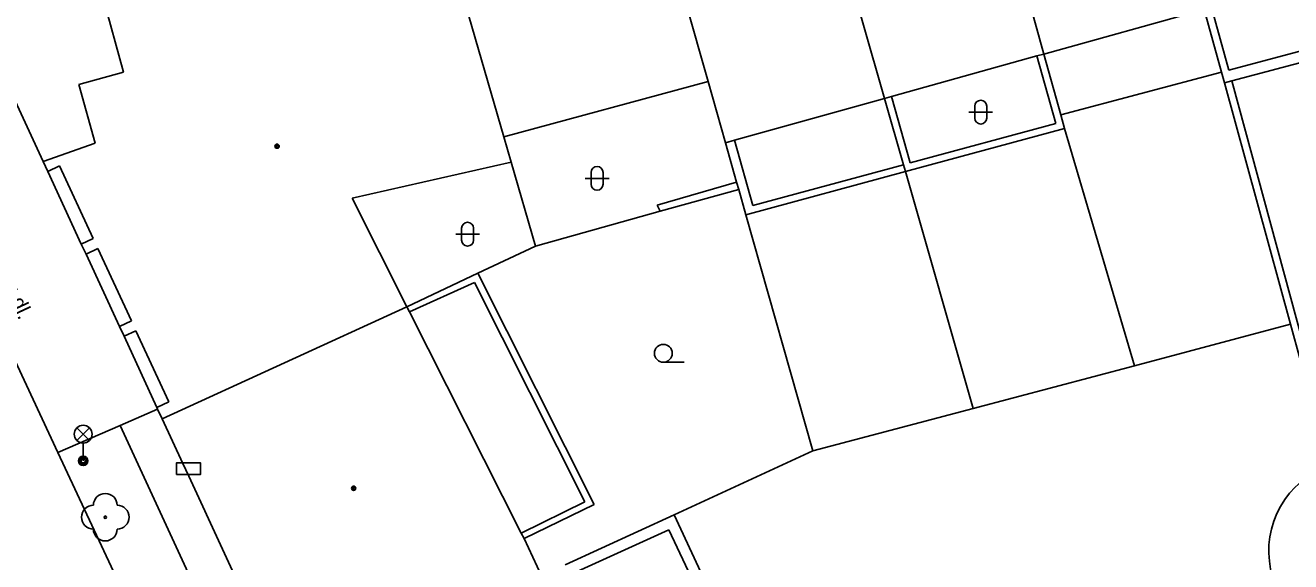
# Model space of a CAD drawing. Extents: x -596229 to -595156, y -1161237 to -1159376.
# Drawn here: x -595297.5 to -595244.3, y -1160621.2 to -1160598.6 of the extents above; entities that cross this region are included whole.
import ezdxf

# ---------------------------------------------------------------- set-up
doc = ezdxf.new("R2010")
doc.units = 0
for name, color, linetype in [('DOP - kresba z DSPS bez souradnic', 7, 'Continuous'), ('DOP - rozhrani ploch obecne', 7, 'Continuous'), ('Level 22', 7, 'Continuous'), ('Level 24', 7, 'Continuous'), ('Level 33', 7, 'Continuous'), ('Level 36', 7, 'Continuous'), ('Level 39', 7, 'Continuous'), ('Specificka linie pasportu komunikaci', 7, 'Continuous'), ('TM - budovy zdene_ betonove - NP', 7, 'Continuous'), ('TM - budovy zdene_ betonove - VP', 7, 'Continuous'), ('TM - chodniky - VP', 7, 'Continuous'), ('TM - komunikace - VP', 7, 'Continuous'), ('TM - letecke snimky - pomocna linie', 7, 'Continuous'), ('TM - popis povrchu', 7, 'Continuous')]:
    doc.layers.add(name, color=color, linetype=linetype)

msp = doc.modelspace()

# ---------------------------------------------------------------- linework, layer by layer
at = {"layer": 'DOP - kresba z DSPS bez souradnic'}
for points in [[(-595247.63, -1160597.82), (-595246.9, -1160600.46)], [(-595246.9, -1160600.46), (-595240.28, -1160598.69)], [(-595254.98, -1160599.86), (-595254.18, -1160602.7)], [(-595253.97, -1160602.34), (-595247.21, -1160600.54)], [(-595246.77, -1160600.91), (-595241.31, -1160621.02)], [(-595261.09, -1160601.57), (-595260.3, -1160604.36)], [(-595254.18, -1160602.7), (-595260.3, -1160604.36)], [(-595260.5, -1160604.73), (-595253.81, -1160602.91)], [(-595266.93, -1160606.16), (-595267.69, -1160603.41)], [(-595267.22, -1160606.55), (-595260.5, -1160604.73)], [(-595260.58, -1160604.44), (-595266.93, -1160606.16)], [(-595270.95, -1160606.15), (-595267.61, -1160605.18)], [(-595270.82, -1160606.4), (-595270.95, -1160606.15)], [(-595278.64, -1160609.4), (-595281.37, -1160610.64)], [(-595274, -1160618.63), (-595278.64, -1160609.4)], [(-595276.67, -1160619.95), (-595274, -1160618.63)], [(-595274.63, -1160621.71), (-595270.46, -1160619.81)], [(-595270.46, -1160619.81), (-595265.06, -1160631.27)]]:
    msp.add_lwpolyline(points, dxfattribs=at)
at = {"layer": 'DOP - rozhrani ploch obecne'}
for points in [[(-595247.94, -1160597.91), (-595247.21, -1160600.54)], [(-595240.15, -1160599.15), (-595246.77, -1160600.91)], [(-595254.68, -1160599.78), (-595253.97, -1160602.34)], [(-595247.21, -1160600.54), (-595247.08, -1160600.99)], [(-595246.77, -1160600.91), (-595247.08, -1160600.99)], [(-595247.08, -1160600.99), (-595244.31, -1160611.16)], [(-595261.38, -1160601.65), (-595260.58, -1160604.44)], [(-595253.97, -1160602.34), (-595253.81, -1160602.91)], [(-595253.81, -1160602.91), (-595250.86, -1160612.91)], [(-595268.08, -1160603.52), (-595267.61, -1160605.18)], [(-595276.07, -1160607.87), (-595277.09, -1160604.33)], [(-595260.58, -1160604.44), (-595260.5, -1160604.73)], [(-595260.5, -1160604.73), (-595257.65, -1160614.71)], [(-595267.61, -1160605.18), (-595267.52, -1160605.48)], [(-595270.82, -1160606.4), (-595267.52, -1160605.48)], [(-595267.52, -1160605.48), (-595267.22, -1160606.55)], [(-595276.07, -1160607.87), (-595270.82, -1160606.4)], [(-595267.22, -1160606.55), (-595264.4, -1160616.49)], [(-595278.49, -1160609), (-595276.07, -1160607.87)], [(-595281.48, -1160610.42), (-595278.49, -1160609)], [(-595273.6, -1160618.75), (-595278.49, -1160609)], [(-595244.31, -1160611.16), (-595250.86, -1160612.91)], [(-595244.31, -1160611.16), (-595242.68, -1160617.11)], [(-595250.86, -1160612.91), (-595257.65, -1160614.71)], [(-595257.65, -1160614.71), (-595264.4, -1160616.49)], [(-595264.4, -1160616.49), (-595270.23, -1160619.18)], [(-595276.55, -1160620.18), (-595273.6, -1160618.75)], [(-595270.23, -1160619.18), (-595274.82, -1160621.29)], [(-595270.23, -1160619.18), (-595268.47, -1160622.99)]]:
    msp.add_lwpolyline(points, dxfattribs=at)
at = {"layer": 'Level 22'}
msp.add_circle((-595294.17, -1160619.28), 0.05, dxfattribs=at)
for centre, start, end in [((-595294.17, -1160618.78), 0, 180), ((-595294.67, -1160619.28), 90, 270), ((-595293.67, -1160619.28), 270, 90), ((-595294.17, -1160619.78), 180, 0)]:
    msp.add_arc(centre, 0.5, start, end, dxfattribs=at)
at = {"layer": 'Level 24'}
msp.add_lwpolyline([(-595291.167, -1160617.488), (-595290.167, -1160617.488), (-595290.167, -1160616.988), (-595291.167, -1160616.988)], close=True, dxfattribs=at)
at = {"layer": 'Level 33'}
for p, q in [((-595295.365, -1160616.05), (-595294.835, -1160615.52)), ((-595295.365, -1160615.52), (-595294.835, -1160616.05)), ((-595295.1, -1160616.16), (-595295.1, -1160616.91))]:
    msp.add_line(p, q, dxfattribs=at)
for centre, radius in [((-595295.1, -1160615.785), 0.375), ((-595295.1, -1160616.91), 0.2), ((-595295.1, -1160616.91), 0.145), ((-595295.1, -1160616.91), 0.0876)]:
    msp.add_circle(centre, radius, dxfattribs=at)
at = {"layer": 'Level 36'}
for p, q in [((-595257.586, -1160601.976), (-595257.586, -1160602.476)), ((-595257.086, -1160601.976), (-595257.086, -1160602.476)), ((-595257.836, -1160602.226), (-595256.836, -1160602.226)), ((-595273.726, -1160604.766), (-595273.726, -1160605.266)), ((-595273.226, -1160604.766), (-595273.226, -1160605.266)), ((-595273.976, -1160605.016), (-595272.976, -1160605.016)), ((-595279.426, -1160607.366), (-595278.426, -1160607.366)), ((-595279.176, -1160607.116), (-595279.176, -1160607.616)), ((-595278.676, -1160607.116), (-595278.676, -1160607.616)), ((-595270.69, -1160612.755), (-595269.815, -1160612.755))]:
    msp.add_line(p, q, dxfattribs=at)
msp.add_circle((-595270.69, -1160612.38), 0.375, dxfattribs=at)
for centre, start, end in [((-595257.336, -1160601.976), 0, 180), ((-595257.336, -1160602.476), 180, 0), ((-595273.476, -1160604.766), 0, 180), ((-595273.476, -1160605.266), 180, 0), ((-595278.926, -1160607.116), 0, 180), ((-595278.926, -1160607.616), 180, 0)]:
    msp.add_arc(centre, 0.25, start, end, dxfattribs=at)
at = {"layer": 'Level 39'}
for centre, radius in [((-595286.94, -1160603.66), 0.09), ((-595286.94, -1160603.66), 0.0398), ((-595283.72, -1160618.06), 0.09), ((-595283.72, -1160618.06), 0.0398)]:
    msp.add_circle(centre, radius, dxfattribs=at)
at = {"layer": 'Specificka linie pasportu komunikaci'}
msp.add_lwpolyline([(-595293.54, -1160615.42), (-595291.97, -1160614.73)], dxfattribs=at)
at = {"layer": 'TM - budovy zdene_ betonove - NP'}
for points in [[(-595293.4, -1160600.54), (-595294.26, -1160597.42)], [(-595295.28, -1160601.06), (-595293.4, -1160600.54)], [(-595294.59, -1160603.53), (-595295.28, -1160601.06)], [(-595296.78, -1160604.31), (-595294.59, -1160603.53)], [(-595296.09, -1160604.49), (-595296.59, -1160604.72)], [(-595294.68, -1160607.55), (-595296.09, -1160604.49)], [(-595295.18, -1160607.78), (-595294.68, -1160607.55)], [(-595294.48, -1160607.97), (-595294.98, -1160608.2)], [(-595293.07, -1160611.02), (-595294.48, -1160607.97)], [(-595293.57, -1160611.25), (-595293.07, -1160611.02)], [(-595292.88, -1160611.43), (-595293.38, -1160611.66)], [(-595291.5, -1160614.42), (-595292.88, -1160611.43)], [(-595292, -1160614.66), (-595291.5, -1160614.42)]]:
    msp.add_lwpolyline(points, dxfattribs=at)
at = {"layer": 'TM - budovy zdene_ betonove - VP'}
for points in [[(-595258.13, -1160587.3), (-595254.68, -1160599.78)], [(-595264.97, -1160589.09), (-595261.38, -1160601.65)], [(-595271.59, -1160591.12), (-595268.81, -1160600.93)], [(-595277.4, -1160603.27), (-595280.22, -1160593.53)], [(-595247.94, -1160597.91), (-595254.68, -1160599.78)], [(-595254.98, -1160599.86), (-595261.09, -1160601.57)], [(-595254.68, -1160599.78), (-595254.98, -1160599.86)], [(-595268.81, -1160600.93), (-595277.4, -1160603.27)], [(-595268.81, -1160600.93), (-595268.08, -1160603.52)], [(-595296.78, -1160604.31), (-595298.22, -1160601.21)], [(-595261.38, -1160601.65), (-595267.69, -1160603.41)], [(-595261.09, -1160601.57), (-595261.38, -1160601.65)], [(-595277.09, -1160604.33), (-595277.4, -1160603.27)], [(-595267.69, -1160603.41), (-595268.08, -1160603.52)], [(-595296.59, -1160604.72), (-595296.78, -1160604.31)], [(-595296.59, -1160604.72), (-595295.18, -1160607.78)], [(-595277.09, -1160604.33), (-595283.78, -1160605.85)], [(-595283.78, -1160605.85), (-595281.48, -1160610.42)], [(-595294.98, -1160608.2), (-595295.18, -1160607.78)], [(-595294.98, -1160608.2), (-595293.57, -1160611.25)], [(-595291.78, -1160615.14), (-595281.48, -1160610.42)], [(-595281.48, -1160610.42), (-595281.37, -1160610.64)], [(-595281.37, -1160610.64), (-595276.67, -1160619.95)], [(-595293.38, -1160611.66), (-595293.57, -1160611.25)], [(-595293.38, -1160611.66), (-595292, -1160614.66)], [(-595291.97, -1160614.73), (-595292, -1160614.66)], [(-595291.78, -1160615.14), (-595291.97, -1160614.73)], [(-595290.91, -1160617.02), (-595291.78, -1160615.14)], [(-595290.66, -1160617.56), (-595290.91, -1160617.02)], [(-595286.32, -1160626.96), (-595290.66, -1160617.56)], [(-595276.67, -1160619.95), (-595276.55, -1160620.18)], [(-595275.81, -1160621.75), (-595276.55, -1160620.18)]]:
    msp.add_lwpolyline(points, dxfattribs=at)
at = {"layer": 'TM - chodniky - VP'}
for points in [[(-595293.54, -1160615.42), (-595296.16, -1160616.56)], [(-595282.79, -1160638.75), (-595293.54, -1160615.42)]]:
    msp.add_lwpolyline(points, dxfattribs=at)
at = {"layer": 'TM - komunikace - VP'}
for points in [[(-595296.16, -1160616.56), (-595300.61, -1160607.03)], [(-595285.26, -1160639.9), (-595296.16, -1160616.56)]]:
    msp.add_lwpolyline(points, dxfattribs=at)
at = {"layer": 'TM - letecke snimky - pomocna linie'}
msp.add_lwpolyline([(-595242.68, -1160617.11), (-595243, -1160617.24), (-595243.3, -1160617.4), (-595243.59, -1160617.58), (-595243.86, -1160617.79), (-595244.11, -1160618.02), (-595244.34, -1160618.27), (-595244.54, -1160618.54), (-595244.72, -1160618.83), (-595244.88, -1160619.13), (-595245, -1160619.45), (-595245.1, -1160619.78), (-595245.17, -1160620.11), (-595245.21, -1160620.45), (-595245.22, -1160620.79), (-595245.19, -1160621.13), (-595245.14, -1160621.47), (-595245.06, -1160621.8)], dxfattribs=at)

# ---------------------------------------------------------------- texts
at = {"layer": 'TM - popis povrchu'}
msp.add_text('z.dl.', height=0.65, rotation=295.0499, dxfattribs=at).set_placement((-595298.46, -1160609.57))

doc.saveas('drawing.dxf')
